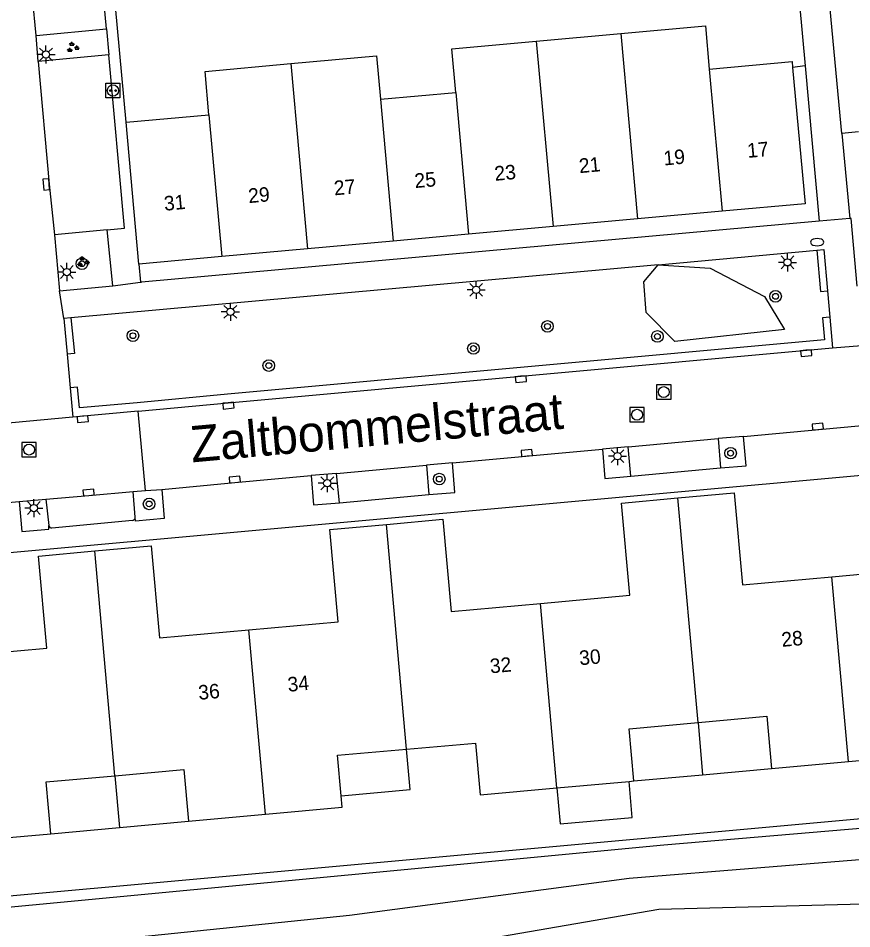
# Model space of a CAD drawing. Extents: x 125000 to 129004, y 397500 to 399008.
# Drawn here: x 127033.3 to 127090.8, y 398322.8 to 398385.6 of the extents above; entities that cross this region are included whole.
import ezdxf

# ---------------------------------------------------------------- set-up
doc = ezdxf.new("R2010")
doc.units = 0
for name, color, linetype in [('gg-afsc-erfafscheiding', 7, 'Continuous'), ('gg-afsc-faunaraster', 7, 'Continuous'), ('gg-afsc-hekwerk', 7, 'Continuous'), ('gg-anno-huisnummerreeks BGT', 7, 'Continuous'), ('gg-anno-openbare ruimte label', 7, 'Continuous'), ('gg-bbg-hoofdgebouw', 7, 'Continuous'), ('gg-bbg-luifel en loopbrug', 7, 'Continuous'), ('gg-bbg-tussenscheiding', 7, 'Continuous'), ('gg-knt-BGT kruinlijn', 7, 'Continuous'), ('gg-knt-bovenkant onderkant talud', 7, 'Continuous'), ('gg-knt-onverhard', 7, 'Continuous'), ('gg-knt-verharding', 7, 'Continuous'), ('gg-knt-verharding nz', 7, 'Continuous'), ('gt-grn-groengrens', 7, 'Continuous'), ('gt-grn-vlakafsluiter', 7, 'Continuous'), ('gt-grn-weggrens', 7, 'Continuous'), ('gt-symb-boom', 7, 'Continuous'), ('gt-symb-brandkraan', 7, 'Continuous'), ('gt-symb-groenvak', 7, 'Continuous'), ('gt-symb-kolk', 7, 'Continuous'), ('gt-symb-laadpunt elektrisch vervoer', 7, 'Continuous'), ('gt-symb-lichtmast', 7, 'Continuous'), ('gt-symb-rioolschacht', 7, 'Continuous')]:
    doc.layers.add(name, color=color, linetype=linetype)

# ---------------------------------------------------------------- blocks, each defined once
blk = doc.blocks.new('gt0-BOOM')
at = {"layer": 'gt-symb-boom'}
for radius in [0.4, 0.2]:
    blk.add_circle((0, 0), radius, dxfattribs=at)
blk = doc.blocks.new('gt0-KOLK')
at = {"layer": 'gt-symb-kolk'}
blk.add_lwpolyline([(0, 0), (0.375, 0), (0.375, 0.4), (-0.375, 0.4), (-0.375, 0), (0, 0)], dxfattribs=at)
blk = doc.blocks.new('gt0-BR')
at = {"layer": 'gt-symb-brandkraan'}
for centre, radius, start, end in [((-0.244, 0), 0.206, 107.56694, 252.43307), ((0.599, -2.664), 3, 106.89205, 107.56694), ((0, -0.691), 0.938, 73.10799, 106.89205), ((-0.599, -2.664), 3, 72.43309, 73.10799), ((0.244, 0), 0.206, 287.56695, 72.43309), ((0.599, 2.664), 3, 252.43307, 253.10797), ((0, 0.691), 0.938, 253.10797, 286.89206), ((-0.599, 2.664), 3, 286.89206, 287.56695)]:
    blk.add_arc(centre, radius, start, end, dxfattribs=at)
blk = doc.blocks.new('gt0-GRVAK')
at = {"layer": 'gt-symb-groenvak'}
for p, q in [((-0.11, 0.189), (-0.228, 0.24)), ((-0.182, 0.153), (0.088, 0.153)), ((-0.091, 0.211), (-0.156, 0.322)), ((-0.047, 0.214), (-0.047, 0.393)), ((-0.004, 0.211), (0.061, 0.322)), ((0.015, 0.189), (0.133, 0.24)), ((0.262, -0.052), (0.197, 0.059)), ((0.305, -0.049), (0.305, 0.13)), ((0.349, -0.052), (0.414, 0.059)), ((-0.245, -0.228), (-0.363, -0.177)), ((-0.318, -0.264), (-0.047, -0.264)), ((-0.226, -0.206), (-0.291, -0.095)), ((-0.183, -0.203), (-0.183, -0.024)), ((-0.139, -0.206), (-0.074, -0.095)), ((-0.12, -0.228), (-0.002, -0.177)), ((0.243, -0.074), (0.125, -0.023)), ((0.17, -0.11), (0.441, -0.11)), ((0.368, -0.074), (0.486, -0.023))]:
    blk.add_line(p, q, dxfattribs=at)
blk = doc.blocks.new('gt0-LEV')
at = {"layer": 'gt-symb-laadpunt elektrisch vervoer'}
blk.add_lwpolyline([(-0.486, 0.501), (0.486, 0.501), (0.486, -0.499), (-0.486, -0.499)], close=True, dxfattribs=at)
for centre, radius in [((0, 0), 0.393), ((-0.186, 0), 0.0566), ((0.186, 0), 0.0566)]:
    blk.add_circle(centre, radius, dxfattribs=at)
blk = doc.blocks.new('gt0-LMAST')
at = {"layer": 'gt-symb-lichtmast'}
for p, q in [((-0.182, 0.173), (-0.447, 0.438)), ((-0.005, 0.246), (-0.005, 0.621)), ((0.172, 0.173), (0.437, 0.438)), ((-0.255, -0.004), (-0.63, -0.004)), ((-0.182, -0.181), (-0.447, -0.446)), ((-0.005, -0.254), (-0.005, -0.629)), ((0.437, -0.446), (0.172, -0.181)), ((0.245, -0.004), (0.62, -0.004))]:
    blk.add_line(p, q, dxfattribs=at)
blk.add_circle((-0.005, -0.004), 0.25, dxfattribs=at)
blk = doc.blocks.new('gt0-RS')
at = {"layer": 'gt-symb-rioolschacht'}
blk.add_lwpolyline([(-0.5, -0.5), (0.5, -0.5), (0.5, 0.5), (-0.5, 0.5)], close=True, dxfattribs=at)
blk.add_circle((0, 0), 0.375, dxfattribs=at)

msp = doc.modelspace()

# ---------------------------------------------------------------- linework, layer by layer
at = {"layer": 'gg-afsc-erfafscheiding'}
for p, q in [((127087.601, 398382.361), (127086.734, 398382.255)), ((127091.275, 398377.814), (127090.13, 398377.686))]:
    msp.add_line(p, q, dxfattribs=at)
for points in [[(127082.737, 398395.254), (127086.435, 398395.153), (127087.601, 398382.361)], [(127090.13, 398377.686), (127088.499, 398395.113), (127092.607, 398395.003)]]:
    msp.add_lwpolyline(points, dxfattribs=at)
at = {"layer": 'gg-afsc-faunaraster'}
msp.add_lwpolyline([(127141.458, 398335.024), (127104.391, 398331.612), (127010.137, 398323.049)], dxfattribs=at)
at = {"layer": 'gg-afsc-hekwerk'}
msp.add_lwpolyline([(127040.753, 398378.477), (127039.093, 398396.464), (127042.292, 398396.393)], dxfattribs=at)
at = {"layer": 'gg-bbg-hoofdgebouw'}
for p, q in [((127069.051, 398384.06), (127074.885, 398384.589)), ((127058.289, 398380.06), (127063.489, 398380.532)), ((127040.753, 398378.477), (127046.459, 398378.994)), ((127041.631, 398368.69), (127040.753, 398378.477)), ((127076.043, 398371.808), (127070.209, 398371.279)), ((127081.873, 398372.336), (127076.043, 398371.808)), ((127070.209, 398371.279), (127064.375, 398370.75)), ((127064.375, 398370.75), (127059.175, 398370.279)), ((127059.175, 398370.279), (127053.26, 398369.744)), ((127053.26, 398369.744), (127047.346, 398369.208)), ((127047.346, 398369.208), (127041.631, 398368.69)), ((127085.279, 398333.903), (127090.59, 398334.385)), ((127070.471, 398332.566), (127075.451, 398333.013)), ((127075.451, 398333.013), (127075.776, 398333.042)), ((127045.045, 398330.261), (127050.352, 398330.745)), ((127030.231, 398328.919), (127035.544, 398329.397))]:
    msp.add_line(p, q, dxfattribs=at)
for points in [[(127074.885, 398384.589), (127080.718, 398385.119), (127080.985, 398382.137)], [(127063.489, 398380.532), (127063.217, 398383.53), (127069.051, 398384.06)], [(127046.459, 398378.994), (127046.188, 398381.982), (127052.103, 398382.518)], [(127052.103, 398382.518), (127058.017, 398383.054), (127058.289, 398380.06)], [(127080.985, 398382.137), (127086.698, 398382.653), (127086.734, 398382.255)], [(127086.734, 398382.255), (127087.594, 398372.854), (127081.873, 398372.336)], [(127089.456, 398347.125), (127095.624, 398347.691), (127095.042, 398354.032), (127098.936, 398354.39)], [(127069.34, 398345.293), (127075.502, 398345.851), (127074.926, 398352.207), (127078.819, 398352.56)], [(127078.819, 398352.56), (127082.711, 398352.912), (127083.287, 398346.558), (127089.456, 398347.125)], [(127058.703, 398350.735), (127062.602, 398351.088), (127063.177, 398344.735), (127069.34, 398345.293)], [(127049.217, 398343.466), (127055.379, 398344.024), (127054.803, 398350.382), (127058.703, 398350.735)], [(127038.585, 398348.907), (127042.474, 398349.262), (127043.054, 398342.908), (127049.217, 398343.466)], [(127029.107, 398341.646), (127035.275, 398342.209), (127034.696, 398348.552), (127038.585, 398348.907)], [(127090.59, 398334.385), (127095.9, 398334.866), (127095.575, 398338.451), (127100.322, 398338.873)], [(127080.21, 398337.07), (127084.966, 398337.512), (127085.279, 398333.903)], [(127075.776, 398333.042), (127075.454, 398336.628), (127080.21, 398337.07)], [(127060.088, 398335.235), (127064.844, 398335.656), (127065.165, 398332.089), (127070.471, 398332.566)], [(127055.586, 398332.025), (127055.332, 398334.813), (127060.088, 398335.235)], [(127039.97, 398333.406), (127044.72, 398333.833), (127045.045, 398330.261)], [(127035.544, 398329.397), (127035.22, 398332.979), (127039.97, 398333.406)], [(127050.352, 398330.745), (127055.658, 398331.228), (127055.586, 398332.025)]]:
    msp.add_lwpolyline(points, dxfattribs=at)
at = {"layer": 'gg-bbg-luifel en loopbrug'}
for p, q in [((127080.21, 398337.07), (127080.528, 398333.473)), ((127075.776, 398333.042), (127080.528, 398333.473)), ((127080.528, 398333.473), (127085.279, 398333.903)), ((127039.97, 398333.406), (127040.295, 398329.829)), ((127035.544, 398329.397), (127040.295, 398329.829)), ((127040.295, 398329.829), (127045.045, 398330.261))]:
    msp.add_line(p, q, dxfattribs=at)
for points in [[(127055.586, 398332.025), (127060.335, 398332.446), (127060.088, 398335.235)], [(127070.471, 398332.566), (127070.694, 398330.076), (127075.674, 398330.523), (127075.451, 398333.013)]]:
    msp.add_lwpolyline(points, dxfattribs=at)
at = {"layer": 'gg-bbg-tussenscheiding'}
for p, q in [((127074.885, 398384.589), (127076.043, 398371.808)), ((127069.051, 398384.06), (127070.209, 398371.279)), ((127052.103, 398382.518), (127053.26, 398369.744)), ((127080.985, 398382.137), (127081.873, 398372.336)), ((127058.289, 398380.06), (127059.175, 398370.279)), ((127063.489, 398380.532), (127064.375, 398370.75)), ((127046.459, 398378.994), (127047.346, 398369.208)), ((127080.21, 398337.07), (127078.819, 398352.56)), ((127060.088, 398335.235), (127058.703, 398350.735)), ((127039.97, 398333.406), (127038.585, 398348.907)), ((127090.59, 398334.385), (127089.456, 398347.125)), ((127070.471, 398332.566), (127069.34, 398345.293)), ((127050.352, 398330.745), (127049.217, 398343.466))]:
    msp.add_line(p, q, dxfattribs=at)
at = {"layer": 'gg-knt-BGT kruinlijn'}
msp.add_lwpolyline([(127144.252, 398333.261), (127134.022, 398330.816), (127122.18, 398326.834), (127112.984, 398325.317), (127103.3, 398326.576), (127093.639, 398327.793), (127075.461, 398326.327), (127056.156, 398323.773), (127037.603, 398321.85), (127019.361, 398321.233), (127016.042, 398320.08), (127014.46, 398317.824), (127014.788, 398313.845), (127017.455, 398312.324), (127017.4, 398312.103)], dxfattribs=at)
at = {"layer": 'gg-knt-bovenkant onderkant talud'}
msp.add_lwpolyline([(127016.55, 398316.756), (127017.336, 398318.201), (127023.849, 398319.529), (127041.934, 398319.642), (127059.655, 398321.117), (127077.496, 398324.206), (127094.238, 398324.636), (127108.536, 398323.293), (127116.956, 398323.93), (127125.952, 398325.259), (127137.335, 398328.754), (127142.987, 398330.668), (127145.198, 398330.046)], dxfattribs=at)
at = {"layer": 'gg-knt-onverhard'}
msp.add_lwpolyline([(127077.457, 398368.627), (127081.041, 398368.398), (127084.808, 398366.462), (127086.177, 398364.188), (127078.614, 398363.356), (127076.637, 398365.362), (127076.478, 398367.466), (127077.457, 398368.627)], dxfattribs=at)
at = {"layer": 'gg-knt-verharding'}
for p, q in [((127034.531, 398384.455), (127039.38, 398384.903)), ((127034.672, 398382.665), (127034.531, 398384.455)), ((127039.38, 398384.903), (127039.539, 398383.121)), ((127039.539, 398383.121), (127034.672, 398382.665)), ((127087.601, 398382.361), (127088.578, 398371.64)), ((127090.13, 398377.686), (127090.678, 398371.829)), ((127090.678, 398371.829), (127088.578, 398371.64)), ((127088.578, 398371.64), (127041.814, 398367.441)), ((127039.427, 398371.049), (127035.797, 398370.698)), ((127035.797, 398370.698), (127036.151, 398366.843)), ((127039.82, 398367.185), (127039.427, 398371.049)), ((127077.457, 398368.627), (127088.406, 398369.639)), ((127077.457, 398368.627), (127036.939, 398364.98)), ((127041.631, 398368.69), (127041.744, 398367.435)), ((127041.744, 398367.435), (127041.814, 398367.441)), ((127036.151, 398366.843), (127039.82, 398367.185)), ((127089.151, 398366.834), (127089.308, 398365.02)), ((127036.939, 398364.98), (127036.441, 398364.935)), ((127036.441, 398364.935), (127036.672, 398362.466)), ((127089.308, 398365.02), (127089.491, 398362.907)), ((127089.491, 398362.907), (127091.499, 398363.082)), ((127036.672, 398362.466), (127036.889, 398360.152)), ((127036.889, 398360.152), (127037.077, 398358.137)), ((127037.077, 398358.137), (127030.815, 398357.564)), ((127041.57, 398358.535), (127037.077, 398358.137)), ((127042.072, 398353.066), (127041.57, 398358.535)), ((127083.359, 398356.81), (127093.68, 398357.754)), ((127083.359, 398356.81), (127081.592, 398356.656)), ((127075.385, 398356.085), (127073.608, 398355.93)), ((127075.385, 398356.085), (127081.592, 398356.656)), ((127075.567, 398354.065), (127075.385, 398356.085)), ((127081.592, 398356.656), (127081.754, 398354.646)), ((127063.262, 398354.98), (127073.608, 398355.93)), ((127055.265, 398354.251), (127061.476, 398354.825)), ((127063.262, 398354.98), (127061.476, 398354.825)), ((127061.476, 398354.825), (127061.63, 398352.805)), ((127055.265, 398354.251), (127053.514, 398354.103)), ((127055.461, 398352.228), (127055.265, 398354.251)), ((127041.224, 398352.997), (127042.072, 398353.066)), ((127041.372, 398351.236), (127041.224, 398352.997)), ((127042.072, 398353.066), (127043.204, 398353.152)), ((127022.863, 398351.361), (127033.354, 398352.305)), ((127033.354, 398352.305), (127035.196, 398352.471)), ((127035.196, 398352.471), (127035.399, 398350.651)), ((127035.626, 398350.499), (127041.177, 398351.018))]:
    msp.add_line(p, q, dxfattribs=at)
for points in [[(127091.185, 398367.158), (127090.78, 398371.838), (127090.678, 398371.829)], [(127088.406, 398369.639), (127088.904, 398369.685), (127089.151, 398366.834)], [(127041.57, 398358.535), (127047.787, 398359.129), (127089.491, 398362.907)], [(127139.386, 398358.065), (127139.351, 398358.463), (127008.127, 398346.549)], [(127081.754, 398354.646), (127083.54, 398354.785), (127083.359, 398356.81)], [(127073.608, 398355.93), (127073.784, 398353.899), (127075.567, 398354.065)], [(127061.63, 398352.805), (127063.433, 398352.947), (127063.262, 398354.98)], [(127043.204, 398353.152), (127048.255, 398353.634), (127053.514, 398354.103)], [(127053.514, 398354.103), (127053.672, 398352.081), (127055.461, 398352.228)], [(127043.204, 398353.152), (127043.359, 398351.135), (127041.395, 398350.963), (127041.372, 398351.236)], [(127033.354, 398352.305), (127033.54, 398350.246), (127035.42, 398350.414), (127035.399, 398350.651)]]:
    msp.add_lwpolyline(points, dxfattribs=at)
for centre, radius, start, end in [((127041.163, 398351.226), 0.209, 273.73299, 2.64204), ((127035.586, 398350.685), 0.19, 190.20362, 282.18358)]:
    msp.add_arc(centre, radius, start, end, dxfattribs=at)
at = {"layer": 'gg-knt-verharding nz'}
for p, q in [((127034.531, 398384.455), (127033.842, 398391.619)), ((127075.567, 398354.065), (127081.754, 398354.646)), ((127055.461, 398352.228), (127061.63, 398352.805))]:
    msp.add_line(p, q, dxfattribs=at)
for points in [[(127039.38, 398384.903), (127038.723, 398392.064), (127033.842, 398391.619)], [(127039.427, 398371.049), (127040.633, 398371.178), (127039.539, 398383.121)], [(127034.672, 398382.665), (127035.432, 398374.199), (127035.797, 398370.698)], [(127035.196, 398352.471), (127038.168, 398352.741), (127041.224, 398352.997)]]:
    msp.add_lwpolyline(points, dxfattribs=at)
at = {"layer": 'gt-grn-groengrens'}
for points in [[(127088.406, 398369.639), (127088.653, 398366.79), (127089.151, 398366.834)], [(127036.939, 398364.98), (127037.17, 398362.513), (127036.672, 398362.466)], [(127089.308, 398365.02), (127088.81, 398364.977), (127088.941, 398363.46), (127047.731, 398359.726), (127041.513, 398359.132), (127037.519, 398358.779), (127037.386, 398360.198), (127036.889, 398360.152)], [(127013.314, 398313.109), (127012.676, 398316.617), (127010.522, 398322.307), (127018.034, 398322.95), (127077.841, 398328.639), (127101.985, 398330.673), (127143.868, 398334.566)]]:
    msp.add_lwpolyline(points, dxfattribs=at)
at = {"layer": 'gt-grn-vlakafsluiter'}
msp.add_line((127036.441, 398364.935), (127036.151, 398366.843), dxfattribs=at)
at = {"layer": 'gt-grn-weggrens'}
msp.add_line((127039.82, 398367.185), (127041.744, 398367.435), dxfattribs=at)

# ---------------------------------------------------------------- block references
at = {"layer": 'gt-symb-boom'}
for p in [(127037.696, 398368.714), (127085.56, 398366.466), (127069.819, 398364.394), (127041.216, 398363.75), (127077.409, 398363.702), (127064.712, 398362.869), (127050.588, 398361.691), (127082.46, 398355.65), (127062.355, 398353.865), (127042.33, 398352.148)]:
    msp.add_blockref('gt0-BOOM', p, dxfattribs=at)
at = {"layer": 'gt-symb-brandkraan', "rotation": -179.55616833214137}
msp.add_blockref('gt0-BR', (127088.433, 398370.202), dxfattribs=at)
at = {"layer": 'gt-symb-groenvak'}
for p in [(127037.047, 398383.632), (127037.755, 398368.849)]:
    msp.add_blockref('gt0-GRVAK', p, dxfattribs=at)
at = {"layer": 'gt-symb-kolk'}
for p, rotation in [((127035.432, 398374.199), 95.13087004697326), ((127087.659, 398362.746), -174.78803738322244), ((127067.969, 398360.949), -174.84429481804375), ((127047.787, 398359.129), -174.5447489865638), ((127037.733, 398358.197), -174.78000142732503), ((127088.488, 398357.287), 5.139629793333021), ((127068.408, 398355.461), 5.147667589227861), ((127048.255, 398353.634), 5.098720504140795), ((127038.168, 398352.741), 4.783077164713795)]:
    msp.add_blockref('gt0-KOLK', p, dxfattribs=dict(at, rotation=rotation))
at = {"layer": 'gt-symb-laadpunt elektrisch vervoer'}
msp.add_blockref('gt0-LEV', (127039.834, 398380.657), dxfattribs=at)
at = {"layer": 'gt-symb-lichtmast'}
for p in [(127035.217, 398383.154), (127086.389, 398368.812), (127036.66, 398368.144), (127064.901, 398366.922), (127047.943, 398365.403), (127074.662, 398355.445), (127054.63, 398353.578), (127034.376, 398351.867)]:
    msp.add_blockref('gt0-LMAST', p, dxfattribs=at)
at = {"layer": 'gt-symb-rioolschacht'}
for p in [(127077.847, 398359.866), (127076.001, 398358.304), (127034.045, 398355.894)]:
    msp.add_blockref('gt0-RS', p, dxfattribs=at)

# ---------------------------------------------------------------- texts
at = {"layer": 'gg-anno-huisnummerreeks BGT'}
for s, rotation, p in [('17', 5.2, (127083.644, 398376.011)), ('19', 5.2, (127077.869, 398375.488)), ('23', 5.2, (127066.203, 398374.43)), ('21', 5.2, (127072.037, 398374.959)), ('25', 5.2, (127060.686, 398373.93)), ('27', 5.2, (127055.128, 398373.427)), ('29', 5.2, (127049.213, 398372.892)), ('31', 5.2, (127043.399, 398372.365)), ('28', 5.3, (127086.01, 398342.288)), ('30', 5.2, (127072.053, 398341.02)), ('32', 5.2, (127065.89, 398340.462)), ('36', 5.2, (127045.767, 398338.635)), ('34', 5.2, (127051.93, 398339.193))]:
    msp.add_text(s, height=1, rotation=rotation, dxfattribs=at).set_placement(p)
at = {"layer": 'gg-anno-openbare ruimte label'}
msp.add_text('Zaltbommelstraat', height=2.5, rotation=5.2, dxfattribs=at).set_placement((127045.284, 398355.007))

doc.saveas('drawing.dxf')
